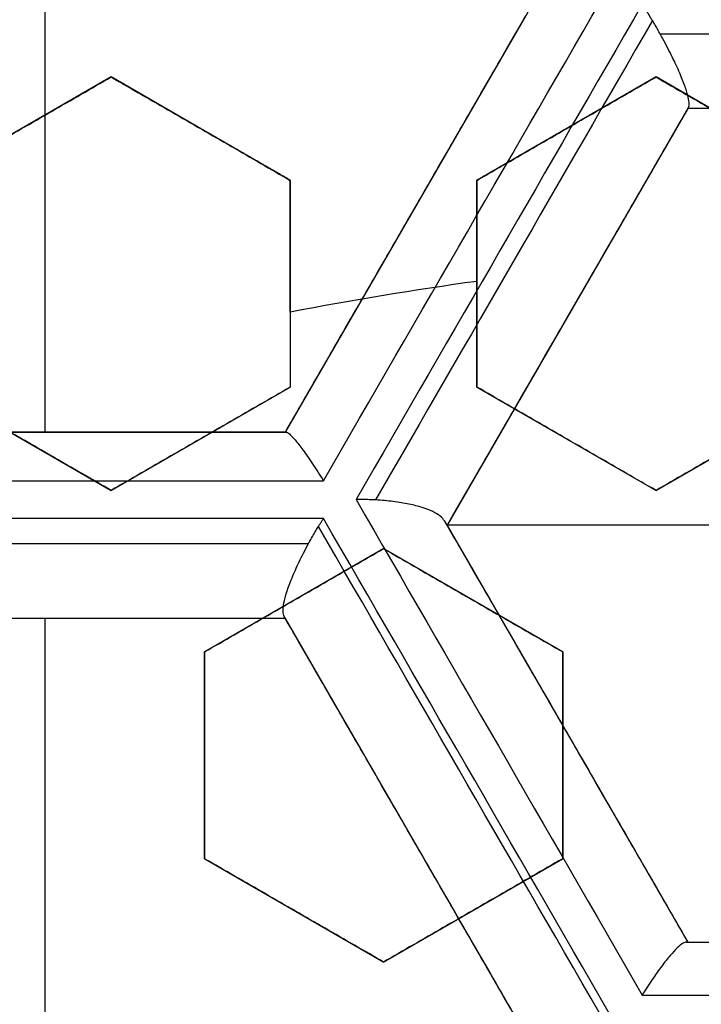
# Model space of a CAD drawing. Header units: centimetres. Extents: x -10 to 8.9, y -34.1 to -8.
# Tile 376 of 656: x -6.6717 to -6.5804, y -32.8591 to -32.7271. Entities that reach past the tile are written whole.
import ezdxf

# ---------------------------------------------------------------- set-up
doc = ezdxf.new("R2010")
doc.units = ezdxf.units.CM
doc.layers.add('Default', color=7, linetype='Continuous', true_color=0x000000)

msp = doc.modelspace()

# ---------------------------------------------------------------- linework, layer by layer
at = {"layer": 'Default'}
for p, q in [((-6.668400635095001, -32.67063089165, -1.065), (-6.668400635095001, -32.78234816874, -1.065)), ((-6.636150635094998, -32.78234816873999, -1.1608017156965), (-6.603900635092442, -32.72648953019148, -1.1608017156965)), ((-6.659499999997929, -32.73474820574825, 0.18390874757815), (-6.6835, -32.74860461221, 0.18390874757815)), ((-6.635500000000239, -32.74860461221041, 0.1859441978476), (-6.659500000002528, -32.73474820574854, 0.1859441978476)), ((-6.586499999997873, -32.73474820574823, 0.1866625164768), (-6.610500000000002, -32.74860461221, 0.1866625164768)), ((-6.562500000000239, -32.74860461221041, 0.18735794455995), (-6.586500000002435, -32.73474820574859, 0.18735794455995)), ((-6.582250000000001, -32.73898953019, -1.1614163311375), (-6.614500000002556, -32.79484816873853, -1.1614163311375)), ((-6.517749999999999, -32.73898953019, -1.150562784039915), (-6.582250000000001, -32.73898953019, -1.150562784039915)), ((-6.671499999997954, -32.74167640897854, 0.1625), (-6.671499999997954, -32.74167640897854, 0.2040545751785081)), ((-6.647500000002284, -32.74167640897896, 0.1625), (-6.647500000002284, -32.74167640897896, 0.2060630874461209)), ((-6.598499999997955, -32.74167640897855, 0.1625), (-6.598499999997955, -32.74167640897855, 0.2088351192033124)), ((-6.6355, -32.74860461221, 0.19089586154), (-6.6355, -32.77631742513, 0.19089586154)), ((-6.610500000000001, -32.74860461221, 0.1916593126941), (-6.610500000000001, -32.77631742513, 0.1916593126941)), ((-6.619792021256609, -32.75401421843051, -1.246571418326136), (-6.619792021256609, -32.75401421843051, -1.065)), ((-6.6355, -32.76246101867, 0.1625), (-6.6355, -32.76246101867, 0.2143428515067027)), ((-6.610500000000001, -32.76246101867, 0.2158232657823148), (-6.610500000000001, -32.76246101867, 0.1626143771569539)), ((-6.598327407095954, -32.76683641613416, -1.247931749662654), (-6.598327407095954, -32.76683641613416, -1.065)), ((-6.683499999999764, -32.77631742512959, 0.1923682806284), (-6.659500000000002, -32.79017383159, 0.1923682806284)), ((-6.659499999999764, -32.79017383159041, 0.1941596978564), (-6.635500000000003, -32.77631742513, 0.1941596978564)), ((-6.610499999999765, -32.77631742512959, 0.1972172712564), (-6.586500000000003, -32.79017383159, 0.1972172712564)), ((-6.586499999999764, -32.79017383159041, 0.19795720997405), (-6.562500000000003, -32.77631742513, 0.19795720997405)), ((-6.700650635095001, -32.78234816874, -1.161419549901), (-6.636150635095, -32.78234816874, -1.161419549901)), ((-6.6686076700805, -32.78234816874, -1.254842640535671), (-6.6686076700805, -32.78234816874, -1.065)), ((-6.671499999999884, -32.78324562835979, 0.1654346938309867), (-6.671499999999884, -32.78324562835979, 0.2186435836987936)), ((-6.647499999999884, -32.78324562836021, 0.1676290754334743), (-6.647499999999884, -32.78324562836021, 0.2208379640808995)), ((-6.598499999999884, -32.78324562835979, 0.1706659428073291), (-6.598499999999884, -32.78324562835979, 0.223874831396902)), ((-6.485500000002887, -32.794848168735, -1.065), (-6.614499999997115, -32.794848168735, -1.065)), ((-6.614499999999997, -32.79484816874, -1.173423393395), (-6.582250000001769, -32.85070680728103, -1.173423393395)), ((-6.623000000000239, -32.79796806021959, 0.20283498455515), (-6.647, -32.81182446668, 0.20283498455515)), ((-6.599000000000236, -32.81182446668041, 0.20442682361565), (-6.623, -32.79796806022, 0.20442682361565)), ((-6.63500000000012, -32.80489626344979, 0.1763077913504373), (-6.63500000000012, -32.80489626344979, 0.2295166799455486)), ((-6.611000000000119, -32.80489626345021, 0.1778750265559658), (-6.611000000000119, -32.80489626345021, 0.2310839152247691)), ((-6.636150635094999, -32.80734816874, -1.1623369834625), (-6.700650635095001, -32.80734816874, -1.1623369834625)), ((-6.668400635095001, -32.80734816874, -1.065), (-6.668400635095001, -32.91906544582, -1.065)), ((-6.668400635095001, -32.80734816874, -1.256710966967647), (-6.668400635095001, -32.80734816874, -1.065)), ((-6.603900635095, -32.86320680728, -1.1737239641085), (-6.636150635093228, -32.80734816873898, -1.1737239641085)), ((-6.647, -32.81182446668, 0.2092790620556), (-6.647, -32.8395372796, 0.2092790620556)), ((-6.599, -32.8395372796, 0.2125785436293), (-6.599, -32.81182446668, 0.2125785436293)), ((-6.598547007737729, -32.822479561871, -1.272078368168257), (-6.598547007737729, -32.822479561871, -1.065)), ((-6.647, -32.82568087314, 0.1826801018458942), (-6.647, -32.82568087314, 0.2358889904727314)), ((-6.599, -32.82568087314, 0.1859756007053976), (-6.599, -32.82568087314, 0.2391844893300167)), ((-6.620106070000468, -32.83513817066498, -1.2727424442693), (-6.620106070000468, -32.83513817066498, -1.065)), ((-6.646999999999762, -32.83953727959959, 0.2176248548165), (-6.623, -32.85339368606, 0.2176248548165)), ((-6.622999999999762, -32.85339368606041, 0.2193324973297), (-6.598999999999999, -32.8395372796, 0.2193324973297)), ((-6.634999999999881, -32.84646548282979, 0.1910706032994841), (-6.634999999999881, -32.84646548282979, 0.2442794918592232)), ((-6.610999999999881, -32.84646548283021, 0.1928125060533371), (-6.610999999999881, -32.84646548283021, 0.2460213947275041)), ((-6.582250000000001, -32.85070680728, -1.174783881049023), (-6.51775, -32.85070680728, -1.174783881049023))]:
    msp.add_line(p, q, dxfattribs=at)
for centre, radius, start, end in [((-6.550000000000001, -33.20500000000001, -0.5848749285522), 0.7584500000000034, 266.2822684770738, 72.04110918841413), ((-6.550000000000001, -33.20500000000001, -1.24), 0.6400000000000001, 0, 180), ((-6.549999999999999, -33.20500000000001, 0.2), 0.6367740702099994, 0, 180), ((-6.550000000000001, -33.20500000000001, 0.1625), 0.6231698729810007, 0, 180), ((-6.550000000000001, -33.20500000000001, 0.17875), 0.6074999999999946, 0, 180), ((-6.550000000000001, -33.20500000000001, -1.230490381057), 0.6074999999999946, 0, 180), ((-6.550000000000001, -33.20500000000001, 0.45), 0.6000000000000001, 90, 270), ((-6.550000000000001, -33.20500000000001, 0.195), 0.55, 0, 180), ((-6.550000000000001, -33.20500000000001, 0.1782088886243), 0.55, 0, 180), ((-6.550000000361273, -33.20499999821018, 0.1625), 0.4469695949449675, 97.77920396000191, 101.0279703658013)]:
    msp.add_arc(centre, radius, start, end, dxfattribs=at)
at = {"layer": 'Default', "extrusion": (0, 0, -1)}
for centre, radius, start, end in [((6.550000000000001, -33.20500000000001, -0.2), 0.6367740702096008, 0, 180), ((6.550000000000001, -33.20500000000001, -0.1809807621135), 0.6125, 0, 180), ((6.550000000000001, -33.20500000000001, -0.195), 0.6075000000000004, 0, 180), ((6.550000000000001, -33.20500000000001, -0.1625), 0.6075, 0, 180), ((6.550000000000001, -33.20500000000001, 1.24), 0.6075, 0, 180), ((6.550000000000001, -33.20500000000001, 1.220980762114), 0.6075, 0, 180), ((6.550000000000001, -33.20500000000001, -0.35), 0.6000000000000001, 270, 90), ((6.550000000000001, -33.20500000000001, -0.4), 0.6000000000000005, 270, 90), ((6.550000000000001, -33.20500000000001, -0.18660444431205), 0.5499999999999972, 0, 180)]:
    msp.add_arc(centre, radius, start, end, dxfattribs=at)
at = {"layer": 'Default', "extrusion": (0.866025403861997, -0.4999999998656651, -4.889022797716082e-10)}
msp.add_arc((-32.03137353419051, -0.1449999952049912, 10.65178026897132), 1.167293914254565, 285.9026967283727, 289.8586017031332, dxfattribs=at)
at = {"layer": 'Default', "extrusion": (0.8660254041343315, -0.4999999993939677, -2.069274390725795e-09)}
msp.add_arc((-32.03137353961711, -0.1449999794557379, 10.64409903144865), 1.157566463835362, 286.2000596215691, 289.6041441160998, dxfattribs=at)
at = {"layer": 'Default', "extrusion": (0.8660254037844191, -0.5000000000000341, 0)}
msp.add_arc((-32.03137353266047, -0.145, 10.6440990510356), 1.157566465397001, 286.2000596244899, 289.6041441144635, dxfattribs=at)
at = {"layer": 'Default', "extrusion": (-0.8660254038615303, 0.4999999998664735, 4.86457249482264e-10)}
msp.add_arc((32.03137353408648, -0.1449999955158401, -10.65682228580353), 1.168484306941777, 250.1624788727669, 254.1139327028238, dxfattribs=at)
at = {"layer": 'Default', "extrusion": (-0.8660254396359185, 0.4999999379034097, -2.310222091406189e-08)}
msp.add_arc((32.0313743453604, -0.1450001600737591, -10.65909674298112), 1.168747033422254, 250.2304968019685, 254.0533158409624, dxfattribs=at)
at = {"layer": 'Default', "extrusion": (0, 1, 0)}
for centre, radius, start, end in [((6.549999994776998, -0.1449998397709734, -32.72898949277), 1.100648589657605, 268.1290001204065, 271.8710004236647), ((6.550000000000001, -0.1450000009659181, -32.73898953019), 1.09064844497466, 268.3055417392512, 271.6944582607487), ((6.550000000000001, -0.145, -32.73898953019), 1.090648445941, 268.305541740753, 271.694458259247), ((6.550000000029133, -0.1450000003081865, -32.79392252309), 1.127393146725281, 274.1227677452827, 278.0428976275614)]:
    msp.add_arc(centre, radius, start, end, dxfattribs=at)
at = {"layer": 'Default', "extrusion": (-0.8660254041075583, 0.4999999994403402, 1.883023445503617e-09)}
msp.add_arc((32.0313735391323, -0.1449999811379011, -10.66909903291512), 1.15874693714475, 250.4556903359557, 253.8168977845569, dxfattribs=at)
at = {"layer": 'Default', "extrusion": (-0.8660254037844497, 0.4999999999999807, 0)}
msp.add_arc((32.03137353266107, -0.145, -10.66909905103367), 1.158746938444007, 250.455690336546, 253.8168977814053, dxfattribs=at)
at = {"layer": 'Default', "extrusion": (0, -1, 0)}
for centre, radius, start, end in [((-6.549999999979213, -0.1449999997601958, 32.78234816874), 1.116162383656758, 262.2172383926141, 265.577524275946), ((-6.55000000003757, -0.1450000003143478, 32.78888050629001), 1.125541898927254, 261.9437859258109, 265.8704395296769), ((-6.550000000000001, -0.1449999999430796, 32.85070680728), 1.139105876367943, 268.3686410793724, 271.6313589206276), ((-6.550000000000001, -0.1449999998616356, 32.85781358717), 1.148678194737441, 268.0871040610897, 271.9128959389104)]:
    msp.add_arc(centre, radius, start, end, dxfattribs=at)
at = {"layer": 'Default', "extrusion": (-0.8660254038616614, -0.4999999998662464, -4.978696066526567e-10)}
msp.add_arc((25.48137353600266, -0.1449999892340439, 22.13457922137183), 1.19175980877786, 250.5656658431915, 254.4321463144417, dxfattribs=at)
at = {"layer": 'Default', "extrusion": (0.8660254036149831, 0.5000000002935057, -1.274036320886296e-09)}
msp.add_arc((-25.48137352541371, -0.1450000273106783, -22.13962124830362), 1.192342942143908, 285.5600470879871, 289.4244477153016, dxfattribs=at)
at = {"layer": 'Default', "extrusion": (-0.8660254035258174, -0.5000000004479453, 1.634396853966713e-09)}
msp.add_arc((25.48137352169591, -0.1450000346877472, 22.12574912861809), 1.181828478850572, 250.826899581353, 254.1413767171, dxfattribs=at)
at = {"layer": 'Default', "extrusion": (0.8660254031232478, 0.5000000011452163, -3.756568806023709e-09)}
msp.add_arc((-25.48137350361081, -0.1450000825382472, -22.14074914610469), 1.192406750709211, 285.5900384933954, 289.3929205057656, dxfattribs=at)
at = {"layer": 'Default', "extrusion": (-4.870283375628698e-07, 0.9999999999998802, 5.187101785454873e-08)}
msp.add_arc((6.550016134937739, -0.1449979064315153, -32.79734495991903), 1.12799856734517, 274.2239968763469, 277.9353037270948, dxfattribs=at)
at = {"layer": 'Default', "extrusion": (0.0001404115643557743, 0.9999999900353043, -1.462819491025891e-05)}
msp.add_arc((6.550660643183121, -0.145723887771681, -32.80826120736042), 1.117361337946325, 274.1511495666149, 277.4758572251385, dxfattribs=at)
at = {"layer": 'Default', "extrusion": (0.8660254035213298, 0.5000000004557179, -1.665521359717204e-09)}
msp.add_arc((-25.48137352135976, -0.1450000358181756, -22.15074912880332), 1.182406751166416, 285.8506632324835, 289.144567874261, dxfattribs=at)
at = {"layer": 'Default'}
for points, degree in [([(-5.802878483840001, -33.37034595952, -0.8200002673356), (-5.797609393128, -33.35006248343, -0.8200002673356), (-5.788748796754, -33.30907971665, -0.8199998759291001), (-5.780540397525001, -33.24636207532, -0.8200000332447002), (-5.777589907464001, -33.18277300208, -0.8199999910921), (-5.779858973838, -33.11864828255, -0.8200000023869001), (-5.787447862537, -33.05453951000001, -0.8199999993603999), (-5.800266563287, -32.99143194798, -0.8200000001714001), (-5.818203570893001, -32.92965347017, -0.8199999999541), (-5.841192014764, -32.86947862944, -0.8200000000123), (-5.869027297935, -32.81144395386, -0.8199999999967), (-5.901595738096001, -32.75581332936, -0.8200000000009), (-5.938499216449, -32.70322512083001, -0.8199999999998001), (-5.979707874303, -32.65370809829, -0.8200000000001), (-6.025110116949, -32.60746038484, -0.82), (-6.074537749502, -32.56462435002, -0.82), (-6.127655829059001, -32.5257214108, -0.82), (-6.183698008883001, -32.49134705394, -0.82), (-6.242318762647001, -32.46168134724, -0.82), (-6.303203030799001, -32.43688780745, -0.82), (-6.365872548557, -32.41716482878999, -0.82), (-6.429851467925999, -32.40263767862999, -0.82), (-6.495110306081, -32.39332528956, -0.82), (-6.561443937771, -32.38940486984, -0.82), (-6.628260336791, -32.39089598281, -0.82), (-6.672731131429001, -32.39550066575, -0.82), (-6.694977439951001, -32.39873070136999, -0.82)], 3), ([(-6.586979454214, -32.72718116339, -1.244862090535), (-6.587128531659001, -32.72693132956, -1.244811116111), (-6.587428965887, -32.72643471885, -1.244689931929), (-6.587885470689, -32.7257008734, -1.244450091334), (-6.588190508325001, -32.72522428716, -1.244252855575), (-6.588343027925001, -32.72498944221, -1.244144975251)], 3), ([(-6.636150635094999, -32.78234816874, -1.065), (-6.620025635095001, -32.754418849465, -1.065), (-6.603900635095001, -32.72648953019, -1.065)], 2), ([(-6.58593541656, -32.72898949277, -1.245061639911), (-6.586047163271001, -32.72878934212, -1.245057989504), (-6.586273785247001, -32.72838792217, -1.245038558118), (-6.586622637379, -32.72778357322, -1.244972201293), (-6.586859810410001, -32.72738167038, -1.244903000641), (-6.586979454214, -32.72718116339, -1.244862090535)], 3), ([(-6.582154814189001, -32.73882466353, -1.236983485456), (-6.58207799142, -32.73869160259, -1.237709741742), (-6.582020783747, -32.73826360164, -1.239130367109), (-6.582221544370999, -32.73718669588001, -1.241043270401), (-6.582711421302, -32.73568108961, -1.24270916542), (-6.583498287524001, -32.73377026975, -1.244026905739), (-6.584566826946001, -32.73152400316, -1.244883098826), (-6.585455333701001, -32.72984937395, -1.245077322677), (-6.58593541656, -32.72898949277, -1.245061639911)], 3), ([(-6.6595, -32.73474820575, 0.1625), (-6.6715, -32.74167640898, 0.1625), (-6.6835, -32.74860461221, 0.1625)], 2), ([(-6.6835, -32.74860461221, 0.2053174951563), (-6.680831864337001, -32.74706416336, 0.2050520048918), (-6.675496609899, -32.74398385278, 0.2045005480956), (-6.667497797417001, -32.73936573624, 0.2036130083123), (-6.662165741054, -32.73628727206, 0.2029814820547), (-6.6595, -32.73474820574, 0.2026559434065)], 3), ([(-6.6355, -32.74860461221, 0.1625), (-6.6475, -32.74167640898, 0.1625), (-6.6595, -32.73474820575, 0.1625)], 2), ([(-6.6595, -32.73474820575, 0.1625), (-6.6595, -32.734748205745, 0.18257797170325), (-6.6595, -32.73474820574, 0.2026559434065)], 2), ([(-6.6595, -32.73474820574, 0.2026559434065), (-6.656773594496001, -32.7363222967, 0.2034389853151), (-6.651360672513, -32.73944744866, 0.2049816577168), (-6.643367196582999, -32.74406248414, 0.2072238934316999), (-6.638109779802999, -32.74709785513, 0.2086744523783), (-6.6355, -32.74860461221, 0.2093883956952)], 3), ([(-6.586499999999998, -32.73474820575, 0.1625), (-6.598499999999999, -32.74167640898, 0.1625), (-6.610499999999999, -32.74860461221, 0.1625)], 2), ([(-6.610499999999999, -32.74860461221, 0.2108250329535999), (-6.607841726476, -32.74706985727, 0.2103984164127), (-6.60251965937, -32.74399716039, 0.2095252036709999), (-6.594522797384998, -32.73938016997, 0.2081569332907), (-6.589176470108, -32.73629346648, 0.2072054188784), (-6.586499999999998, -32.73474820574, 0.2067200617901)], 3), ([(-6.5625, -32.74860461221, 0.1625), (-6.574499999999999, -32.74167640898, 0.1625), (-6.586499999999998, -32.73474820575, 0.1625)], 2), ([(-6.586499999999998, -32.73474820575, 0.1625), (-6.586499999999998, -32.734748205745, 0.18461003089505), (-6.586499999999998, -32.73474820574, 0.2067200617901)], 2), ([(-6.586499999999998, -32.73474820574, 0.2067200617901), (-6.583801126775, -32.73630640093, 0.2073615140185), (-6.578424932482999, -32.73941034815, 0.2086239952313), (-6.570429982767, -32.74402623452, 0.2104549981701), (-6.565136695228, -32.74708231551, 0.2116357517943), (-6.5625, -32.74860461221, 0.2122158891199)], 3), ([(-6.582250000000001, -32.73898953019, -1.065), (-6.598375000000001, -32.766918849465, -1.065), (-6.6145, -32.79484816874, -1.065)], 2), ([(-6.582250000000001, -32.73898953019, -1.235171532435), (-6.582250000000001, -32.73898953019, -1.235372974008), (-6.58224299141, -32.73897739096, -1.235775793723), (-6.582211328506, -32.7389225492, -1.236380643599), (-6.582176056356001, -32.73886145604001, -1.236782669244), (-6.582154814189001, -32.73882466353, -1.236983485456)], 3), ([(-6.517749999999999, -32.73898953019, -1.065), (-6.55, -32.73898953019, -1.065), (-6.582250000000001, -32.73898953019, -1.065)], 2), ([(-6.582250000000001, -32.73898953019, -1.235171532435), (-6.582250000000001, -32.73898953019, -1.1500857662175), (-6.582250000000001, -32.73898953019, -1.065)], 2), ([(-6.6355, -32.76628418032, 0.1625), (-6.6355, -32.757444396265, 0.1625), (-6.6355, -32.74860461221, 0.1625)], 2), ([(-6.6355, -32.74860461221, 0.1625), (-6.6355, -32.74860461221, 0.1859441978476), (-6.6355, -32.74860461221, 0.2093883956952)], 2), ([(-6.6355, -32.74860461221, 0.2093883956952), (-6.6355, -32.75175293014, 0.2105146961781), (-6.6355, -32.75800348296, 0.2127500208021), (-6.6355, -32.76724096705, 0.2160511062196), (-6.6355, -32.77330728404, 0.2182172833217), (-6.6355, -32.77631742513, 0.21929172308)], 3), ([(-6.610499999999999, -32.74860461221, 0.1625), (-6.610499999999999, -32.75537423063, 0.1625), (-6.610499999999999, -32.76214384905, 0.1625)], 2), ([(-6.610499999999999, -32.77631742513, 0.2208186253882), (-6.610499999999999, -32.77329372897, 0.2197288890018), (-6.610499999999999, -32.76720933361, 0.2175356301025), (-6.610499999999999, -32.75797147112, 0.2142043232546), (-6.610499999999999, -32.7517392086, 0.2119560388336), (-6.610499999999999, -32.74860461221, 0.2108250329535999)], 3), ([(-6.610499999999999, -32.74860461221, 0.2108250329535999), (-6.610499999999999, -32.74860461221, 0.1866625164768), (-6.610499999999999, -32.74860461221, 0.1625)], 2), ([(-6.610499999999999, -32.77631742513, 0.1676097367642), (-6.610499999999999, -32.77475716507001, 0.1670474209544), (-6.610499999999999, -32.77162692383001, 0.1659191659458), (-6.610499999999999, -32.76690235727, 0.1642159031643), (-6.610499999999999, -32.76373325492, 0.1630731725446), (-6.610499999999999, -32.76214384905, 0.1625)], 3), ([(-6.6355, -32.76628418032, 0.1625), (-6.6355, -32.76740834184, 0.1629016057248), (-6.6355, -32.76965042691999, 0.1637024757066), (-6.6355, -32.77299483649, 0.1648967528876), (-6.6355, -32.77521197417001, 0.1656882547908), (-6.6355, -32.77631742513, 0.166082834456)], 3), ([(-6.6595, -32.79017383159, 0.2222365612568), (-6.662091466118, -32.78867764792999, 0.2214692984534), (-6.667324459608, -32.78565637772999, 0.2199084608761), (-6.675315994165, -32.7810424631, 0.217490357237), (-6.680754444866, -32.77790257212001, 0.215821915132), (-6.6835, -32.77631742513, 0.2149739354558)], 3), ([(-6.6355, -32.77631742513, 0.166082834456), (-6.638167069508, -32.77785725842, 0.1664425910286), (-6.643500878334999, -32.78093673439, 0.1671408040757), (-6.651499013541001, -32.78555445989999, 0.1681228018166), (-6.656832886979, -32.78863397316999, 0.1687335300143), (-6.6595, -32.79017383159, 0.1690276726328)], 3), ([(-6.6355, -32.77631742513, 0.21929172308), (-6.638167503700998, -32.77785750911, 0.2196515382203), (-6.643501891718, -32.78093731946, 0.2203498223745), (-6.651499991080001, -32.78555502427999, 0.2213318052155), (-6.656833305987, -32.78863421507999, 0.2219424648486), (-6.6595, -32.79017383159, 0.2222365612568)], 3), ([(-6.6355, -32.77631742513, 0.166082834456), (-6.6355, -32.77631742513, 0.192687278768), (-6.6355, -32.77631742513, 0.21929172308)], 2), ([(-6.610499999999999, -32.77631742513, 0.1676097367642), (-6.610499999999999, -32.77631742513, 0.1942141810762), (-6.610499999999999, -32.77631742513, 0.2208186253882)], 2), ([(-6.586499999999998, -32.79017383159, 0.1736159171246), (-6.589122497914, -32.78865973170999, 0.1729832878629), (-6.594396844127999, -32.7856145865, 0.1716948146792), (-6.602389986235, -32.78099974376, 0.1696943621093), (-6.607786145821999, -32.77788426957, 0.168312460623), (-6.610499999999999, -32.77631742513, 0.1676097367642)], 3), ([(-6.586499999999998, -32.79017383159, 0.2268248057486), (-6.589123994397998, -32.78865886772, 0.2261918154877), (-6.594400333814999, -32.78561257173, 0.2249028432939), (-6.602393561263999, -32.78099767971, 0.2229023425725), (-6.607787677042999, -32.77788338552, 0.2215209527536), (-6.610499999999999, -32.77631742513, 0.2208186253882)], 3), ([(-6.5625, -32.77631742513, 0.1690896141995), (-6.565183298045, -32.77786662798, 0.1696247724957), (-6.570538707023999, -32.78095857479, 0.1706739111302), (-6.578534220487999, -32.78557478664, 0.1721823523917), (-6.583847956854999, -32.78864267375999, 0.1731453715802), (-6.586499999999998, -32.79017383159, 0.1736159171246)], 3), ([(-6.5625, -32.77631742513, 0.2222985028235), (-6.565184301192, -32.77786720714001, 0.2228338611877), (-6.570541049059, -32.78095992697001, 0.2238832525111), (-6.578536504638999, -32.7855761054, 0.2253916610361), (-6.583848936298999, -32.78864323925, 0.2263544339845), (-6.586499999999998, -32.79017383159, 0.2268248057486)], 3), ([(-6.6595, -32.79017383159, 0.1690276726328), (-6.66183956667, -32.78882308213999, 0.168334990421), (-6.666560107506, -32.78609767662, 0.1669280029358), (-6.673759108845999, -32.78194133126, 0.164754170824), (-6.678649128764, -32.77911807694, 0.1632589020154), (-6.681115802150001, -32.7776939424, 0.1625)], 3), ([(-6.636150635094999, -32.78234816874, -1.065), (-6.668400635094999, -32.78234816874, -1.065), (-6.700650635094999, -32.78234816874, -1.065)], 2), ([(-6.636067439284, -32.78234816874, -1.257839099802), (-6.636085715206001, -32.78234816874, -1.257705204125), (-6.636116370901, -32.78234816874, -1.257435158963), (-6.636144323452, -32.78234816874, -1.257023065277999), (-6.636150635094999, -32.78234816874, -1.256744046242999), (-6.636150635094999, -32.78234816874, -1.256603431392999)], 3), ([(-6.636150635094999, -32.78234816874, -1.065), (-6.636150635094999, -32.78234816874, -1.1608017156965), (-6.636150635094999, -32.78234816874, -1.256603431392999)], 2), ([(-6.636067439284, -32.78234816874, -1.257839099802), (-6.635966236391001, -32.78234816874, -1.258580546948), (-6.635667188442, -32.78250881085, -1.260108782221), (-6.63490553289, -32.78329984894, -1.262425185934), (-6.633845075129, -32.78465982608, -1.264582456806), (-6.632548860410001, -32.78652307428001, -1.266388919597), (-6.631564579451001, -32.78805493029, -1.267276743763), (-6.631052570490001, -32.78888050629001, -1.267619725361)], 3), ([(-6.6595, -32.79017383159, 0.1690276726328), (-6.6595, -32.79017383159, 0.1956321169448), (-6.6595, -32.79017383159, 0.2222365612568)], 2), ([(-6.586499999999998, -32.79017383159, 0.1736159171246), (-6.586499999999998, -32.79017383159, 0.2002203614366), (-6.586499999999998, -32.79017383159, 0.2268248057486)], 2), ([(-6.624083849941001, -32.79144787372, -1.268770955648), (-6.624368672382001, -32.79143272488, -1.268807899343), (-6.624942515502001, -32.79140899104, -1.268863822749), (-6.625813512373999, -32.79139340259, -1.268892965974), (-6.626395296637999, -32.79139654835, -1.268875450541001), (-6.626686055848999, -32.79140151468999, -1.268857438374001)], 3), ([(-6.614844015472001, -32.79425231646, -1.26127323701), (-6.614967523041, -32.79403839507, -1.261853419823), (-6.61535104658, -32.79361164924, -1.263009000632), (-6.616352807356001, -32.7929993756, -1.264660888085), (-6.617761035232, -32.79244868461, -1.266139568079), (-6.619549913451, -32.7919843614, -1.267377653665), (-6.621662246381, -32.79163436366, -1.268299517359), (-6.623254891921, -32.79149196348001, -1.268663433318), (-6.624083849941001, -32.79144787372, -1.268770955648)], 3), ([(-6.631730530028, -32.79500401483, -1.26975399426), (-6.631656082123, -32.79488205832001, -1.269729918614), (-6.631506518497, -32.79463920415, -1.269677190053), (-6.631280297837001, -32.79427832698, -1.26958437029), (-6.631128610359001, -32.79404062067, -1.269513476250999), (-6.631052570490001, -32.79392252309, -1.269475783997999)], 3), ([(-6.6145, -32.79484816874, -1.257832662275), (-6.6145, -32.79484816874, -1.258246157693), (-6.614527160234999, -32.79480112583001, -1.259052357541), (-6.614644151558, -32.79459849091, -1.2602032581), (-6.614769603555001, -32.79438120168, -1.260923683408), (-6.614844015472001, -32.79425231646, -1.26127323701)], 3), ([(-6.633083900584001, -32.79734812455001, -1.269934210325), (-6.632941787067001, -32.79708744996, -1.269944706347), (-6.63265141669, -32.79656493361, -1.269945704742), (-6.632198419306, -32.79578008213, -1.269885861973), (-6.631887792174, -32.7952616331, -1.269804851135), (-6.631730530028, -32.79500401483, -1.26975399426)], 3), ([(-6.6145, -32.79484816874, -1.065), (-6.598375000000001, -32.82277748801, -1.065), (-6.582250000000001, -32.85070680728, -1.065)], 2), ([(-6.6145, -32.79484816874, -1.257832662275), (-6.6145, -32.79484816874, -1.1614163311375), (-6.6145, -32.79484816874, -1.065)], 2), ([(-6.647, -32.81182446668, 0.1777887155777), (-6.644334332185, -32.81028544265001, 0.1774772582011), (-6.639002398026, -32.80720704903, 0.1768306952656), (-6.631004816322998, -32.80258964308, 0.1757915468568), (-6.625668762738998, -32.79950887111, 0.175052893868), (-6.622999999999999, -32.79796806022, 0.1746723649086)], 3), ([(-6.647, -32.81182446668, 0.2309976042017), (-6.644333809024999, -32.8102851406, 0.2306860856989), (-6.639001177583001, -32.80720634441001, 0.2300394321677), (-6.631003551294, -32.80258891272, 0.2290002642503), (-6.625668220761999, -32.7995085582, 0.2282617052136), (-6.622999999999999, -32.79796806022, 0.2278812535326)], 3), ([(-6.636311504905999, -32.80706953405, -1.262012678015), (-6.636406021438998, -32.80690582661, -1.262686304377), (-6.636508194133, -32.80643316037, -1.264011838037), (-6.636391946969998, -32.80532446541, -1.265829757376), (-6.635997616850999, -32.80381988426, -1.26743830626), (-6.635312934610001, -32.80194380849, -1.268743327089), (-6.634348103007, -32.79976706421, -1.269638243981), (-6.633530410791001, -32.79816714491, -1.269901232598), (-6.633083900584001, -32.79734812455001, -1.269934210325)], 3), ([(-6.622999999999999, -32.79796806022, 0.2278812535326), (-6.622999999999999, -32.79796806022, 0.2012768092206), (-6.622999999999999, -32.79796806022, 0.1746723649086)], 2), ([(-6.622999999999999, -32.79796806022, 0.1746723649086), (-6.620277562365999, -32.79953986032, 0.1754103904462), (-6.614869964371, -32.80266193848, 0.1768610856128), (-6.606877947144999, -32.80727613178, 0.1789590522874), (-6.601614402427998, -32.81031504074, 0.1803095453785), (-6.598999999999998, -32.81182446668, 0.1809723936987)], 3), ([(-6.622999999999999, -32.79796806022, 0.2278812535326), (-6.620275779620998, -32.79954088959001, 0.2286197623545), (-6.614865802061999, -32.80266434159, 0.230071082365), (-6.606873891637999, -32.80727847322, 0.2321689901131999), (-6.601612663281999, -32.81031604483, 0.2335188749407), (-6.598999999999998, -32.81182446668, 0.2341812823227)], 3), ([(-6.636150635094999, -32.80734816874, -1.065), (-6.668400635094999, -32.80734816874, -1.065), (-6.700650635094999, -32.80734816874, -1.065)], 2), ([(-6.636311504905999, -32.80706953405, -1.262012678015), (-6.636275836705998, -32.80713131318, -1.261758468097), (-6.636216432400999, -32.80723420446, -1.261246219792), (-6.636162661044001, -32.80732733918, -1.260464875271), (-6.636150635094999, -32.80734816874, -1.259938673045), (-6.636150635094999, -32.80734816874, -1.259673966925)], 3), ([(-6.636150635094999, -32.80734816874, -1.065), (-6.636150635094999, -32.80734816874, -1.1623369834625), (-6.636150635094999, -32.80734816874, -1.259673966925)], 2), ([(-6.603900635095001, -32.86320680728, -1.065), (-6.620025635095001, -32.83527748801, -1.065), (-6.636150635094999, -32.80734816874, -1.065)], 2), ([(-6.647, -32.81182446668, 0.2309976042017), (-6.647, -32.81182446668, 0.2043931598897), (-6.647, -32.81182446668, 0.1777887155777)], 2), ([(-6.647, -32.8395372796, 0.1875605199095), (-6.647, -32.83655045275, 0.186509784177), (-6.647, -32.83051522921, 0.18438495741), (-6.647, -32.82127841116, 0.1811279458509), (-6.647, -32.81499639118, 0.1789095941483), (-6.647, -32.81182446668, 0.1777887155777)], 3), ([(-6.647, -32.8395372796, 0.2407694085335), (-6.647, -32.83655186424, 0.2397191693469), (-6.647, -32.83051852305, 0.2375950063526), (-6.647, -32.82128177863, 0.2343380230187), (-6.647, -32.81499783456, 0.2321189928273), (-6.647, -32.81182446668, 0.2309976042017)], 3), ([(-6.598999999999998, -32.81182446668, 0.1809723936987), (-6.598999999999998, -32.8149636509, 0.1821061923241), (-6.598999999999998, -32.82120203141, 0.1843589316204), (-6.598999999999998, -32.83044006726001, 0.1876935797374), (-6.598999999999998, -32.83651824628, 0.1898867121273), (-6.598999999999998, -32.8395372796, 0.1909758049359)], 3), ([(-6.598999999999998, -32.81182446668, 0.1809723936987), (-6.598999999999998, -32.81182446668, 0.2075768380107), (-6.598999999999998, -32.81182446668, 0.2341812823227)], 2), ([(-6.598999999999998, -32.81182446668, 0.2341812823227), (-6.598999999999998, -32.8149626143, 0.2353147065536), (-6.598999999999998, -32.82119961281, 0.2375669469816), (-6.598999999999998, -32.83043766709, 0.2409016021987), (-6.598999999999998, -32.83651721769, 0.2430952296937), (-6.598999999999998, -32.8395372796, 0.2441846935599)], 3), ([(-7.269642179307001, -32.81358746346, -0.82), (-7.279487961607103, -32.83327103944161, -0.8199999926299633), (-7.297511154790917, -32.87327300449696, -0.819999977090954), (-7.319640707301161, -32.93527934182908, -0.8199999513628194), (-7.336712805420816, -32.99891850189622, -0.8199999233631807), (-7.348607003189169, -33.06377393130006, -0.8199998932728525), (-7.355221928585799, -33.12938643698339, -0.8199998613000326), (-7.356527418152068, -33.19493271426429, -0.819999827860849), (-7.352600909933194, -33.2597045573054, -0.8199997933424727), (-7.343474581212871, -33.32349793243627, -0.819999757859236), (-7.329190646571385, -33.38652092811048, -0.8199997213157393), (-7.309617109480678, -33.44876686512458, -0.8199996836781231), (-7.284964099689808, -33.50924977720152, -0.8199996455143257), (-7.255558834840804, -33.56725719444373, -0.8199996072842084), (-7.221786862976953, -33.62225640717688, -0.819999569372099), (-7.183730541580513, -33.67428672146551, -0.8199995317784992), (-7.141344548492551, -33.7232884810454, -0.8199994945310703), (-7.09557043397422, -33.76828168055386, -0.8199994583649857), (-7.046466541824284, -33.80917938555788, -0.8199994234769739), (-6.994690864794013, -33.84552716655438, -0.8199993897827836), (-6.940255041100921, -33.87747145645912, -0.8199993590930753), (-6.883228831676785, -33.90493912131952, -0.8199993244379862), (-6.824213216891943, -33.9276263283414, -0.8199993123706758), (-6.76349442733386, -33.94542969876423, -0.8199992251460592), (-6.701581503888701, -33.95819754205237, -0.8199994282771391), (-6.659745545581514, -33.96331301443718, -0.819998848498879), (-6.638679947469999, -33.96504137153, -0.8199988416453)], 3), ([(-6.647, -32.8395372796, 0.2407694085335), (-6.647, -32.8395372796, 0.2141649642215), (-6.647, -32.8395372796, 0.1875605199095)], 2), ([(-6.622999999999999, -32.85339368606, 0.1944803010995), (-6.625587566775, -32.85189975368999, 0.1937564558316), (-6.630815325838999, -32.84888150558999, 0.1922789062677), (-6.638804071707, -32.84426920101, 0.1899757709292), (-6.644249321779, -32.84112538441, 0.1883760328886), (-6.647, -32.8395372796, 0.1875605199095)], 3), ([(-6.622999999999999, -32.85339368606, 0.2476891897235), (-6.625589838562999, -32.85189844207, 0.2469647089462), (-6.630820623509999, -32.84887844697, 0.245486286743), (-6.638809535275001, -32.84426604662, 0.2431830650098), (-6.644251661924, -32.84112403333, 0.2415842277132), (-6.647, -32.8395372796, 0.2407694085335)], 3), ([(-6.598999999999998, -32.8395372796, 0.1909758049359), (-6.601671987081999, -32.84107995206, 0.1914030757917), (-6.607012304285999, -32.84416318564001, 0.1922329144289), (-6.615008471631, -32.84877977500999, 0.1934013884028), (-6.620336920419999, -32.85185615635, 0.1941294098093), (-6.622999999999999, -32.85339368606, 0.1944803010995)], 3), ([(-6.598999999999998, -32.8395372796, 0.2441846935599), (-6.601672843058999, -32.84108044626, 0.2446121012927), (-6.607014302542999, -32.84416433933, 0.2454421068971), (-6.615010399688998, -32.84878088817, 0.2466105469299), (-6.620337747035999, -32.85185663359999, 0.2473384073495), (-6.622999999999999, -32.85339368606, 0.2476891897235)], 3), ([(-6.598999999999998, -32.8395372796, 0.2441846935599), (-6.598999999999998, -32.8395372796, 0.2175802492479), (-6.598999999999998, -32.8395372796, 0.1909758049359)], 2), ([(-6.582428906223, -32.85070680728, -1.283644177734), (-6.582558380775, -32.85070680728, -1.284280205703), (-6.582891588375, -32.85082901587, -1.285579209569), (-6.583630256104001, -32.85143189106, -1.287540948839), (-6.584580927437, -32.85245862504, -1.289371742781), (-6.585714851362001, -32.85389209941, -1.290977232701), (-6.586983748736, -32.85568395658, -1.292253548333), (-6.587885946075, -32.85707713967, -1.292830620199), (-6.588343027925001, -32.85781358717, -1.293038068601)], 3), ([(-6.582250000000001, -32.85070680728, -1.28184678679), (-6.582250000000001, -32.85070680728, -1.282053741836), (-6.582263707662, -32.85070680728, -1.282462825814), (-6.582324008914, -32.85070680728, -1.283062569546), (-6.582389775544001, -32.85070680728, -1.283451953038), (-6.582428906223, -32.85070680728, -1.283644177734)], 3), ([(-6.582250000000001, -32.85070680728, -1.065), (-6.55, -32.85070680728, -1.065), (-6.517749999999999, -32.85070680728, -1.065)], 2), ([(-6.582250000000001, -32.85070680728, -1.28184678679), (-6.582250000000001, -32.85070680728, -1.173423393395), (-6.582250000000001, -32.85070680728, -1.065)], 2), ([(-6.622999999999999, -32.85339368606, 0.2476891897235), (-6.622999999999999, -32.85339368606, 0.2210847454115), (-6.622999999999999, -32.85339368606, 0.1944803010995)], 2)]:
    msp.add_open_spline(points, degree=degree, dxfattribs=at)

doc.saveas('drawing.dxf')
